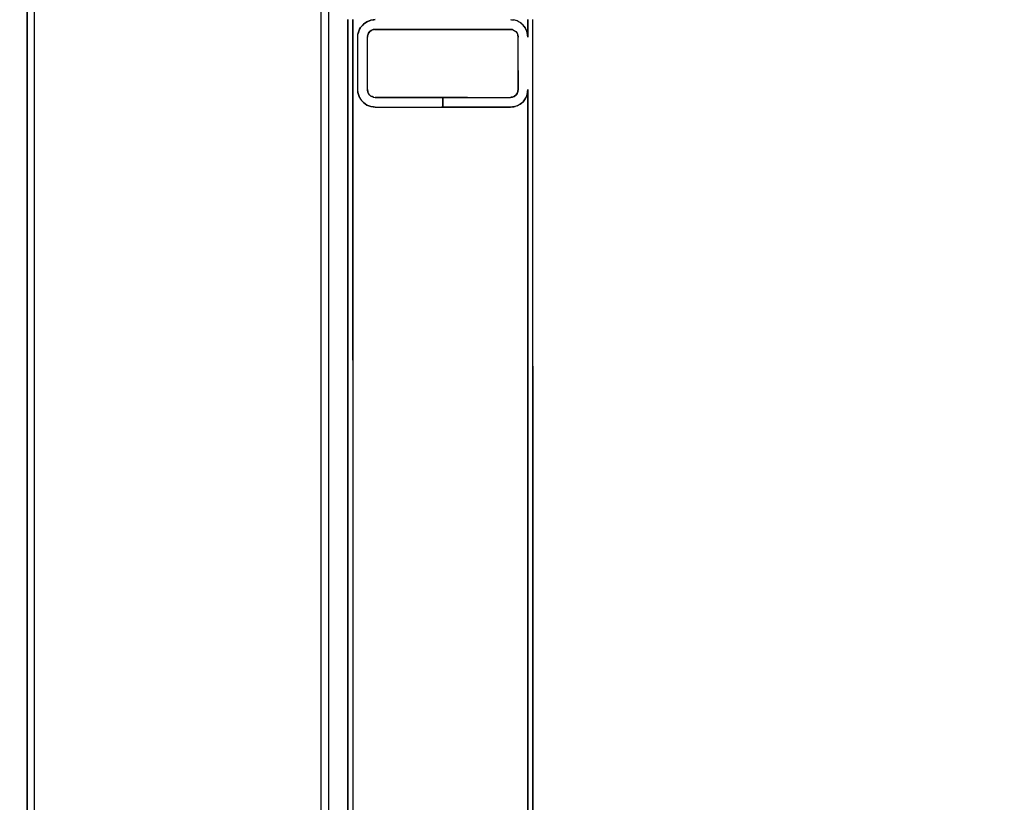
# Model space of a CAD drawing. Extents: x -805 to 3526, y -961 to 1039.
# Tile 310 of 473: x 1259.835 to 1260.037, y 31.724 to 31.885. Entities that reach past the tile are written whole.
import ezdxf

# ---------------------------------------------------------------- set-up
doc = ezdxf.new("R2010")
doc.units = 0
doc.linetypes.add('AUSGEZOGEN', pattern=[2, 1, 1])
doc.layers.get('0').update_dxf_attribs({"color": 251})
doc.layers.add('TTK-B-Bestand', color=252, linetype='Continuous', lineweight=35)
for name, color, linetype in [('TTK-P-Aufzug', 251, 'Continuous'), ('TTK-P-Bahnsteig', 12, 'Continuous'), ('TTK-P-TEXT', 12, 'AUSGEZOGEN')]:
    doc.layers.add(name, color=color, linetype=linetype)
doc.styles.add('AKG DIN 6776', font='AKG_DIN67.TTF')
doc.dimstyles.new('TTK$6', dxfattribs={"dimtxt": 2.5, "dimasz": 2.5, "dimexe": 3.5, "dimexo": 0.1, "dimgap": 1, "dimtad": 1, "dimzin": 0, "dimtxsty": 'AKG DIN 6776', "dimblk": 'OBLIQUE', "dimcen": -0.09, "dimdle": 3, "dimse1": 1, "dimse2": 1, "dimclrd": 256, "dimclre": 256, "dimclrt": 256, "dimadec": 3, "dimazin": 0, "dimtfac": 1, "dimtofl": 0, "dimtmove": 0, "dimatfit": 3, "dimldrblk": 'OBLIQUE', "dimfxl": 7, "dimfxlon": 1, "dimtolj": 1, "dimtzin": 0, "dimlwd": -1, "dimlwe": -1, "dimarcsym": 0})

# ---------------------------------------------------------------- blocks, each defined once
blk = doc.blocks.new('*D549')
at = {"layer": 'DEFPOINTS', "color": 0}
for p in [(1594.65301, 36.73973), (1594.30623, 36.57524), (8.2233, 0)]:
    blk.add_point(p, dxfattribs=at)
at = {"layer": 'TTK-B-Bestand', "insert": (1594.10926, 36.98348), "char_height": 0.25, "attachment_point": 5, "style": 'AKG DIN 6776'}
blk.add_mtext('\\A1;36,588', dxfattribs=at)
blk = doc.blocks.new('_OBLIQUE')
at = {"color": 0, "linetype": 'ByBlock'}
blk.add_line((-0.5, -0.5), (0.5, 0.5), dxfattribs=at)
blk = doc.blocks.new('*D548')
at = {"layer": 'DEFPOINTS', "color": 0}
for p in [(1585.5366, 36.77061), (1585.04588, 36.61399), (-0.86811, 0.03088)]:
    blk.add_point(p, dxfattribs=at)
at = {"layer": 'TTK-B-Bestand', "insert": (1585.01785, 37.01436), "char_height": 0.25, "attachment_point": 5, "style": 'AKG DIN 6776'}
blk.add_mtext('\\A1;36,621', dxfattribs=at)
blk = doc.blocks.new('*D536')
at = {"layer": 'DEFPOINTS', "color": 0}
for p in [(1593.42639, 36.65223), (1593.90951, 36.65223), (733.06592, 0.10713)]:
    blk.add_point(p, dxfattribs=at)
at = {"layer": 'TTK-P-TEXT', "insert": (1594.45378, 36.89598), "char_height": 0.25, "attachment_point": 5, "style": 'AKG DIN 6776'}
blk.add_mtext('\\A1;36,589', dxfattribs=at)
blk = doc.blocks.new('STS26_1000_2100 - STS26_1000_2100-V1-41')
for p, q in [((1255.12, 7357), (1255.12, 4932)), ((1256.62, 7357), (1256.62, 4951.22)), ((1194.62, 7350), (1194.62, 4960)), ((1196.12, 4960), (1196.12, 7350)), ((1152.62, 5138.75), (1152.62, 5210)), ((1152.62, 4960), (1152.62, 5210)), ((1153.62, 5210), (1153.62, 5208.97)), ((1153.62, 5206.4), (1153.62, 5210)), ((1155.22, 5209.39), (1154.91, 5209.16)), ((1154.91, 5209.16), (1155.22, 5209.39)), ((1155.11, 5209.31), (1155.22, 5209.39)), ((1155.22, 5209.39), (1155.84, 5209.73)), ((1155.22, 5209.39), (1155.84, 5209.73)), ((1155.22, 5209.39), (1155.45, 5209.51)), ((1155.45, 5209.51), (1155.84, 5209.73)), ((1155.84, 5209.73), (1156.52, 5209.93)), ((1155.84, 5209.73), (1156.52, 5209.93)), ((1155.84, 5209.73), (1156.09, 5209.8)), ((1156.09, 5209.8), (1156.52, 5209.93)), ((1157, 5209.98), (1156.52, 5209.93)), ((1157.22, 5210), (1157, 5209.98)), ((1185.9, 5209.89), (1185.02, 5210)), ((1185.02, 5210), (1185.3, 5209.97)), ((1185.02, 5210), (1185.9, 5209.89)), ((1185.9, 5209.89), (1185.3, 5209.97)), ((1186.72, 5209.57), (1185.9, 5209.89)), ((1185.9, 5209.89), (1186.2, 5209.78)), ((1185.9, 5209.89), (1186.72, 5209.57)), ((1186.72, 5209.57), (1186.2, 5209.78)), ((1187.45, 5209.06), (1186.72, 5209.57)), ((1186.72, 5209.57), (1186.99, 5209.39)), ((1186.72, 5209.57), (1187.45, 5209.06)), ((1187.45, 5209.06), (1186.99, 5209.39)), ((1189.62, 5139.99), (1189.62, 5210)), ((1189.62, 5210), (1189.62, 4960)), ((1190.62, 5138.75), (1190.62, 5210)), ((1190.62, 5210), (1190.62, 4960)), ((1153.62, 5208.97), (1153.62, 5206.4)), ((1153.62, 5206.4), (1153.76, 5207.37)), ((1153.62, 5206.4), (1153.76, 5207.37)), ((1153.67, 5206.75), (1153.76, 5207.37)), ((1153.93, 5207.85), (1153.76, 5207.37)), ((1153.76, 5207.37), (1153.93, 5207.85)), ((1153.87, 5207.68), (1153.76, 5207.37)), ((1153.87, 5207.68), (1153.93, 5207.85)), ((1153.93, 5207.85), (1154.17, 5208.3)), ((1153.93, 5207.85), (1154.17, 5208.3)), ((1153.93, 5207.85), (1154.02, 5208.02)), ((1154.02, 5208.02), (1154.17, 5208.3)), ((1154.17, 5208.3), (1154.62, 5208.89)), ((1154.17, 5208.3), (1154.62, 5208.89)), ((1154.46, 5208.68), (1154.17, 5208.3)), ((1154.46, 5208.68), (1154.62, 5208.89)), ((1154.62, 5208.89), (1154.91, 5209.16)), ((1154.62, 5208.89), (1154.91, 5209.16)), ((1154.62, 5208.89), (1154.73, 5208.99)), ((1154.73, 5208.99), (1154.91, 5209.16)), ((1155.11, 5209.31), (1154.91, 5209.16)), ((1156.09, 5207.53), (1155.84, 5207.2)), ((1156.09, 5207.53), (1155.84, 5207.2)), ((1155.93, 5207.32), (1155.84, 5207.2)), ((1156.09, 5207.53), (1155.93, 5207.32)), ((1156.42, 5207.79), (1156.09, 5207.53)), ((1156.42, 5207.79), (1156.09, 5207.53)), ((1156.21, 5207.62), (1156.09, 5207.53)), ((1156.42, 5207.79), (1156.21, 5207.62)), ((1156.81, 5207.95), (1156.42, 5207.79)), ((1156.81, 5207.95), (1156.42, 5207.79)), ((1156.56, 5207.84), (1156.42, 5207.79)), ((1156.81, 5207.95), (1156.56, 5207.84)), ((1157.22, 5208), (1156.81, 5207.95)), ((1156.81, 5207.95), (1157.22, 5208)), ((1156.96, 5207.97), (1156.81, 5207.95)), ((1156.96, 5207.97), (1157.22, 5208)), ((1185.02, 5208), (1157.22, 5208)), ((1157.22, 5208), (1185.02, 5208)), ((1166.32, 5208), (1157.22, 5208)), ((1176.43, 5208), (1166.32, 5208)), ((1176.43, 5208), (1176.56, 5208)), ((1185.02, 5208), (1176.56, 5208)), ((1185.02, 5208), (1185.44, 5207.95)), ((1185.02, 5208), (1185.44, 5207.95)), ((1185.02, 5208), (1185.17, 5207.98)), ((1185.44, 5207.95), (1185.17, 5207.98)), ((1185.44, 5207.95), (1185.82, 5207.79)), ((1185.82, 5207.79), (1185.44, 5207.95)), ((1185.58, 5207.89), (1185.44, 5207.95)), ((1185.82, 5207.79), (1185.58, 5207.89)), ((1185.82, 5207.79), (1186.15, 5207.53)), ((1186.15, 5207.53), (1185.82, 5207.79)), ((1185.94, 5207.69), (1185.82, 5207.79)), ((1186.15, 5207.53), (1185.94, 5207.69)), ((1186.15, 5207.53), (1186.41, 5207.2)), ((1186.41, 5207.2), (1186.15, 5207.53)), ((1186.25, 5207.41), (1186.15, 5207.53)), ((1186.41, 5207.2), (1186.25, 5207.41)), ((1188.02, 5208.39), (1187.45, 5209.06)), ((1188.02, 5208.39), (1187.45, 5209.06)), ((1187.45, 5209.06), (1187.66, 5208.82)), ((1188.02, 5208.39), (1187.66, 5208.82)), ((1188.24, 5208.01), (1188.02, 5208.39)), ((1188.24, 5208.01), (1188.02, 5208.39)), ((1188.02, 5208.39), (1188.1, 5208.25)), ((1188.1, 5208.25), (1188.24, 5208.01)), ((1188.42, 5207.6), (1188.24, 5208.01)), ((1188.24, 5208.01), (1188.42, 5207.6)), ((1188.35, 5207.75), (1188.24, 5208.01)), ((1188.35, 5207.75), (1188.42, 5207.6)), ((1188.57, 5207), (1188.42, 5207.6)), ((1188.42, 5207.6), (1188.57, 5207)), ((1188.42, 5207.6), (1188.47, 5207.38)), ((1188.47, 5207.38), (1188.57, 5207)), ((1153.62, 5206.4), (1153.67, 5206.75)), ((1155.62, 5206.4), (1155.68, 5206.81)), ((1155.62, 5206.4), (1155.68, 5206.81)), ((1155.64, 5206.55), (1155.62, 5206.4)), ((1155.62, 5195.6), (1155.62, 5206.4)), ((1155.62, 5195.6), (1155.62, 5206.4)), ((1155.62, 5199.53), (1155.62, 5206.4)), ((1155.68, 5206.81), (1155.64, 5206.55)), ((1155.84, 5207.2), (1155.68, 5206.81)), ((1155.84, 5207.2), (1155.68, 5206.81)), ((1155.74, 5206.95), (1155.68, 5206.81)), ((1155.84, 5207.2), (1155.74, 5206.95)), ((1186.41, 5207.2), (1186.57, 5206.81)), ((1186.57, 5206.81), (1186.41, 5207.2)), ((1186.47, 5207.06), (1186.41, 5207.2)), ((1186.57, 5206.81), (1186.47, 5207.06)), ((1186.62, 5206.4), (1186.57, 5206.81)), ((1186.62, 5206.4), (1186.57, 5206.81)), ((1186.59, 5206.66), (1186.57, 5206.81)), ((1186.59, 5206.66), (1186.62, 5206.4)), ((1186.62, 5195.6), (1186.62, 5206.4)), ((1186.62, 5195.6), (1186.62, 5206.4)), ((1186.62, 5202.47), (1186.62, 5206.4)), ((1188.62, 5206.4), (1188.57, 5207)), ((1188.62, 5206.4), (1188.57, 5207)), ((1188.6, 5206.62), (1188.57, 5207)), ((1188.62, 5206.4), (1188.6, 5206.62)), ((1188.62, 5195.6), (1188.62, 5206.4)), ((1188.62, 5195.6), (1188.62, 5206.4)), ((1188.62, 5199.52), (1188.62, 5206.4)), ((1186.62, 5195.6), (1186.62, 5202.47)), ((1155.62, 5199.53), (1155.62, 5195.6)), ((1188.62, 5195.6), (1188.62, 5199.52)), ((1153.76, 5194.63), (1153.62, 5195.6)), ((1153.71, 5194.98), (1153.62, 5195.6)), ((1153.76, 5194.63), (1153.62, 5195.6)), ((1153.62, 5045.44), (1153.62, 5195.6)), ((1153.62, 5195.6), (1153.62, 4960)), ((1155.62, 5195.6), (1155.68, 5195.19)), ((1155.66, 5195.34), (1155.62, 5195.6)), ((1155.68, 5195.19), (1155.62, 5195.6)), ((1155.66, 5195.34), (1155.68, 5195.19)), ((1155.84, 5194.8), (1155.68, 5195.19)), ((1155.68, 5195.19), (1155.78, 5194.94)), ((1155.68, 5195.19), (1155.84, 5194.8)), ((1186.41, 5194.8), (1186.57, 5195.19)), ((1186.41, 5194.8), (1186.57, 5195.19)), ((1186.51, 5195.05), (1186.57, 5195.19)), ((1186.62, 5195.6), (1186.57, 5195.19)), ((1186.57, 5195.19), (1186.62, 5195.6)), ((1186.57, 5195.19), (1186.6, 5195.45)), ((1186.6, 5195.45), (1186.62, 5195.6)), ((1188.57, 5195), (1188.62, 5195.6)), ((1188.57, 5195), (1188.62, 5195.6)), ((1188.59, 5195.22), (1188.57, 5195)), ((1188.59, 5195.22), (1188.62, 5195.6)), ((1153.76, 5194.63), (1153.71, 5194.98)), ((1153.93, 5194.15), (1153.76, 5194.63)), ((1153.82, 5194.46), (1153.76, 5194.63)), ((1153.93, 5194.15), (1153.76, 5194.63)), ((1153.82, 5194.46), (1153.93, 5194.15)), ((1154.17, 5193.7), (1153.93, 5194.15)), ((1154.08, 5193.86), (1153.93, 5194.15)), ((1154.17, 5193.7), (1153.93, 5194.15)), ((1154.17, 5193.7), (1154.08, 5193.86)), ((1154.33, 5193.48), (1154.17, 5193.7)), ((1154.17, 5193.7), (1154.62, 5193.11)), ((1154.62, 5193.11), (1154.17, 5193.7)), ((1154.33, 5193.48), (1154.62, 5193.11)), ((1155.78, 5194.94), (1155.84, 5194.8)), ((1156.09, 5194.47), (1155.84, 5194.8)), ((1155.84, 5194.8), (1156, 5194.59)), ((1155.84, 5194.8), (1156.09, 5194.47)), ((1156, 5194.59), (1156.09, 5194.47)), ((1156.42, 5194.21), (1156.09, 5194.47)), ((1156.09, 5194.47), (1156.3, 5194.31)), ((1156.09, 5194.47), (1156.42, 5194.21)), ((1156.3, 5194.31), (1156.42, 5194.21)), ((1156.81, 5194.05), (1156.42, 5194.21)), ((1156.42, 5194.21), (1156.67, 5194.11)), ((1156.42, 5194.21), (1156.81, 5194.05)), ((1156.67, 5194.11), (1156.81, 5194.05)), ((1157.22, 5194), (1156.81, 5194.05)), ((1157.22, 5194), (1156.81, 5194.05)), ((1156.81, 5194.05), (1157.07, 5194.02)), ((1157.07, 5194.02), (1157.22, 5194)), ((1171.11, 5194), (1157.22, 5194)), ((1171.11, 5194), (1157.22, 5194)), ((1166.06, 5194), (1157.22, 5194)), ((1166.06, 5194), (1171.11, 5194)), ((1171.11, 5192), (1171.11, 5194)), ((1171.11, 5192), (1171.11, 5194)), ((1171.11, 5192.73), (1171.11, 5194)), ((1171.13, 5192), (1171.13, 5194)), ((1171.13, 5194), (1185.02, 5194)), ((1185.02, 5194), (1171.13, 5194)), ((1171.13, 5194), (1171.38, 5194)), ((1171.13, 5194), (1171.13, 5192)), ((1171.13, 5193.27), (1171.13, 5194)), ((1171.13, 5193.27), (1171.13, 5192)), ((1171.51, 5194), (1171.38, 5194)), ((1171.51, 5194), (1176.56, 5194)), ((1176.56, 5194), (1185.02, 5194)), ((1185.44, 5194.05), (1185.02, 5194)), ((1185.44, 5194.05), (1185.02, 5194)), ((1185.29, 5194.03), (1185.02, 5194)), ((1185.29, 5194.03), (1185.44, 5194.05)), ((1185.44, 5194.05), (1185.82, 5194.21)), ((1185.44, 5194.05), (1185.82, 5194.21)), ((1185.44, 5194.05), (1185.68, 5194.16)), ((1185.68, 5194.16), (1185.82, 5194.21)), ((1185.82, 5194.21), (1186.15, 5194.47)), ((1185.82, 5194.21), (1186.15, 5194.47)), ((1185.82, 5194.21), (1186.03, 5194.38)), ((1186.03, 5194.38), (1186.15, 5194.47)), ((1186.15, 5194.47), (1186.41, 5194.8)), ((1186.15, 5194.47), (1186.41, 5194.8)), ((1186.15, 5194.47), (1186.32, 5194.68)), ((1186.32, 5194.68), (1186.41, 5194.8)), ((1186.41, 5194.8), (1186.51, 5195.05)), ((1188.02, 5193.61), (1187.45, 5192.94)), ((1187.45, 5192.94), (1188.02, 5193.61)), ((1187.81, 5193.37), (1187.45, 5192.94)), ((1188.02, 5193.61), (1187.81, 5193.37)), ((1188.24, 5193.99), (1188.02, 5193.61)), ((1188.24, 5193.99), (1188.02, 5193.61)), ((1188.16, 5193.85), (1188.02, 5193.61)), ((1188.24, 5193.99), (1188.16, 5193.85)), ((1188.24, 5193.99), (1188.42, 5194.4)), ((1188.42, 5194.4), (1188.24, 5193.99)), ((1188.31, 5194.14), (1188.24, 5193.99)), ((1188.31, 5194.14), (1188.42, 5194.4)), ((1188.42, 5194.4), (1188.57, 5195)), ((1188.57, 5195), (1188.42, 5194.4)), ((1188.52, 5194.79), (1188.42, 5194.4)), ((1188.57, 5195), (1188.52, 5194.79)), ((1154.91, 5192.84), (1154.62, 5193.11)), ((1154.81, 5192.94), (1154.62, 5193.11)), ((1154.91, 5192.84), (1154.62, 5193.11)), ((1154.91, 5192.84), (1154.81, 5192.94)), ((1155.22, 5192.61), (1154.91, 5192.84)), ((1154.91, 5192.84), (1155.22, 5192.61)), ((1155.03, 5192.75), (1154.91, 5192.84)), ((1155.03, 5192.75), (1155.22, 5192.61)), ((1155.22, 5192.61), (1155.84, 5192.27)), ((1155.22, 5192.61), (1155.84, 5192.27)), ((1155.62, 5192.39), (1155.22, 5192.61)), ((1155.84, 5192.27), (1155.62, 5192.39)), ((1155.84, 5192.27), (1156.52, 5192.07)), ((1155.84, 5192.27), (1156.52, 5192.07)), ((1155.84, 5192.27), (1156.27, 5192.14)), ((1156.52, 5192.07), (1156.27, 5192.14)), ((1157.22, 5192), (1156.52, 5192.07)), ((1156.52, 5192.07), (1157.22, 5192)), ((1156.52, 5192.07), (1156.78, 5192.04)), ((1156.78, 5192.04), (1157.22, 5192)), ((1171.11, 5192), (1157.22, 5192)), ((1157.22, 5192), (1171.11, 5192)), ((1162.27, 5192), (1157.22, 5192)), ((1162.27, 5192), (1171.11, 5192)), ((1171.11, 5192.73), (1171.11, 5192)), ((1185.02, 5192), (1171.13, 5192)), ((1185.02, 5192), (1171.13, 5192)), ((1171.13, 5192), (1171.38, 5192)), ((1171.51, 5192), (1171.38, 5192)), ((1176.56, 5192), (1171.51, 5192)), ((1185.02, 5192), (1176.56, 5192)), ((1185.02, 5192), (1185.9, 5192.11)), ((1185.9, 5192.11), (1185.02, 5192)), ((1185.34, 5192.04), (1185.02, 5192)), ((1185.34, 5192.04), (1185.9, 5192.11)), ((1185.9, 5192.11), (1186.72, 5192.43)), ((1186.72, 5192.43), (1185.9, 5192.11)), ((1186.43, 5192.31), (1185.9, 5192.11)), ((1186.72, 5192.43), (1186.43, 5192.31)), ((1186.72, 5192.43), (1187.45, 5192.94)), ((1187.45, 5192.94), (1186.72, 5192.43)), ((1187.18, 5192.75), (1186.72, 5192.43)), ((1187.45, 5192.94), (1187.18, 5192.75)), ((1152.62, 5138.75), (1152.62, 4960)), ((1189.62, 5139.99), (1189.62, 4966)), ((1190.62, 4960), (1190.62, 5138.75))]:
    blk.add_line(p, q)

msp = doc.modelspace()

# ---------------------------------------------------------------- linework, layer by layer
at = {"layer": 'TTK-P-Aufzug', "color": 251, "lineweight": 25}
msp.add_line((1259.83602, 31.67483), (1259.83602, 33.77483), dxfattribs=at)
at = {"layer": 'TTK-P-Bahnsteig', "color": 251}
msp.add_circle((473.78511, 39.13225), 1000, dxfattribs=at)

# ---------------------------------------------------------------- block references
at = {"layer": 'TTK-P-Aufzug', "color": 251, "xscale": -0.001, "yscale": 0.001, "zscale": 0.001}
msp.add_blockref('STS26_1000_2100 - STS26_1000_2100-V1-41', (1261.09264, 26.67483), dxfattribs=at)

# ---------------------------------------------------------------- dimensions: what is measured, and where the dimension line sits
at = {"layer": 'TTK-B-Bestand', "color": 251}
for feature_location, offset, origin, text, picture, middle in [((1585.04588, 36.61399), (0.44608, 0.15756), (-0.86811, 0.03088), '36,621', '*D548', (1585.01785, 37.01436)), ((1594.30623, 36.57524), (0.29466, 0.16558), (8.2233, 0), '36,588', '*D549', (1594.10926, 36.98348))]:
    dim = msp.add_ordinate_dim(feature_location=feature_location, offset=offset, dtype=0, origin=origin, text=text, dimstyle='TTK$6', override={"dimscale": 0, "dimdec": 3, "dimtmove": 1, "dimfxlon": 0}, dxfattribs=at)
    dim.commit()
    dim.dimension.update_dxf_attribs({"geometry": picture, "text_midpoint": middle})
at = {"layer": 'TTK-P-TEXT', "color": 251}
dim = msp.add_ordinate_dim(feature_location=(1593.42639, 36.65223), offset=(0.48312, 0), dtype=0, origin=(733.06592, 0.10713), text='36,589', dimstyle='TTK$6', override={"dimscale": 0, "dimfxlon": 0}, dxfattribs=at)
dim.commit()
dim.dimension.update_dxf_attribs({"geometry": '*D536', "text_midpoint": (1594.45378, 36.89598)})

doc.saveas('drawing.dxf')
